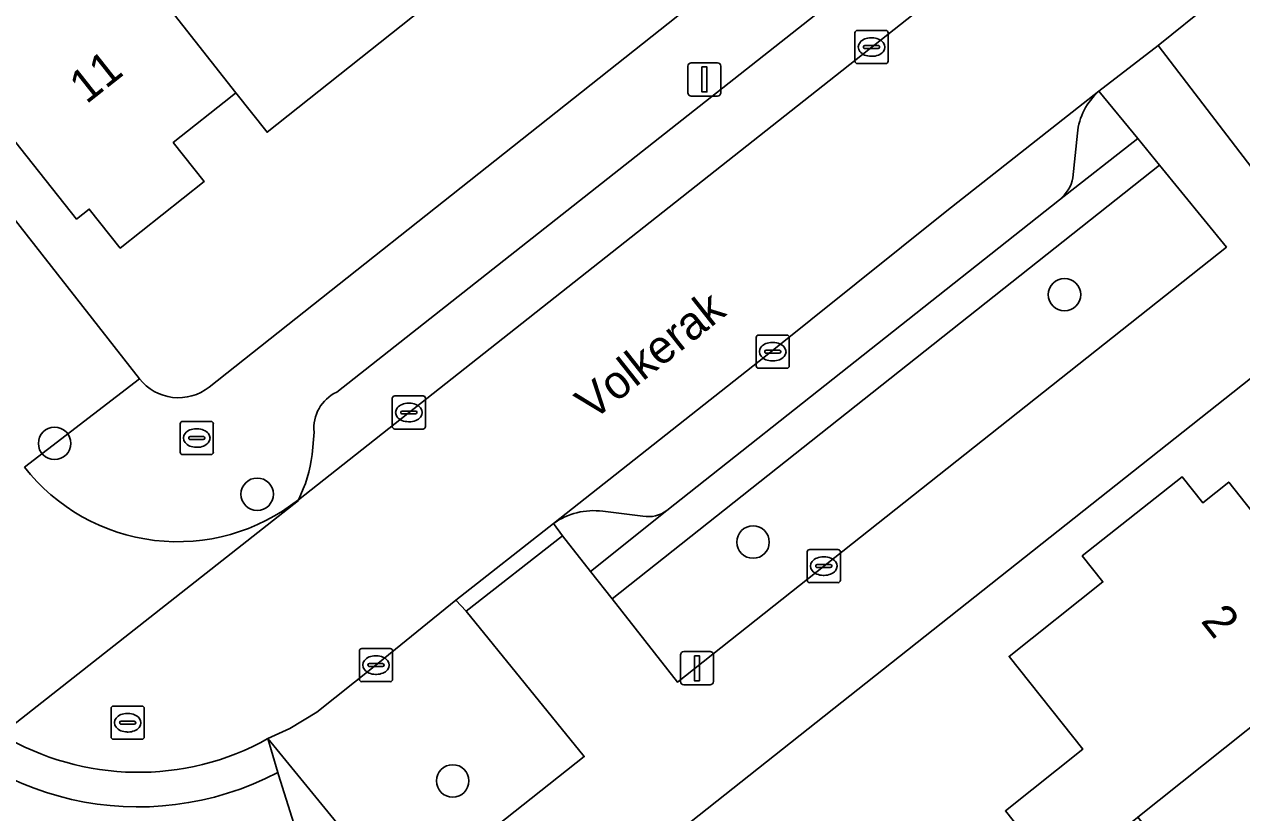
# Model space of a CAD drawing. Extents: x 157320 to 158835, y 386650 to 388491.
# Drawn here: x 157753.88 to 157790.58, y 387554.12 to 387577.88 of the extents above; entities that cross this region are included whole.
import ezdxf

# ---------------------------------------------------------------- set-up
doc = ezdxf.new("R2010")
doc.units = 0
for name, color, linetype in [('IMGEO_Boom', 7, 'Continuous'), ('IMGEO_Brandkraan', 7, 'Continuous'), ('IMGEO_Erf', 7, 'Continuous'), ('IMGEO_Groenvoorziening', 7, 'Continuous'), ('IMGEO_Kolk', 7, 'Continuous'), ('IMGEO_Lichtmast', 7, 'Continuous'), ('IMGEO_Openbare_ruimte_label', 7, 'Continuous'), ('IMGEO_Pand', 7, 'Continuous'), ('IMGEO_Pand_nummerreeks', 7, 'Continuous'), ('IMGEO_Parkeervlak_open', 7, 'Continuous'), ('IMGEO_Rijbaan_lokaal_open', 7, 'Continuous'), ('IMGEO_Rioolput', 7, 'Continuous'), ('IMGEO_Voetpad_open', 7, 'Continuous')]:
    doc.layers.add(name, color=color, linetype=linetype)

msp = doc.modelspace()

# ---------------------------------------------------------------- linework, layer by layer
at = {"layer": 'IMGEO_Boom'}
for centre in [(157785.243, 387569.733), (157754.793, 387565.25), (157760.903, 387563.717), (157775.853, 387562.275), (157766.797, 387555.076)]:
    msp.add_circle(centre, 0.489, dxfattribs=at)
at = {"layer": 'IMGEO_Brandkraan'}
for p, q in [((157758.579, 387564.985), (157758.579, 387565.837)), ((157758.654, 387565.911), (157759.506, 387565.911)), ((157759.067, 387565.691), (157759.092, 387565.691)), ((157759.58, 387565.837), (157759.58, 387564.985)), ((157758.838, 387565.405), (157758.838, 387565.417)), ((157759.276, 387565.368), (157758.878, 387565.368)), ((157758.881, 387565.454), (157759.279, 387565.454)), ((157759.322, 387565.417), (157759.322, 387565.405)), ((157759.09, 387565.131), (157759.065, 387565.131)), ((157759.506, 387564.911), (157758.654, 387564.911))]:
    msp.add_line(p, q, dxfattribs=at)
for points in [[(157758.579, 387564.985), (157758.579, 387565.837)], [(157758.654, 387565.911), (157759.506, 387565.911)], [(157759.58, 387565.837), (157759.58, 387564.985)], [(157759.506, 387564.911), (157758.654, 387564.911)]]:
    msp.add_lwpolyline(points, dxfattribs=at)
for centre, radius, start, end in [((157758.656, 387565.835), 0.0765, 91.552, 178.448), ((157758.656, 387565.835), 0.0765, 91.552, 178.448), ((157759.504, 387565.835), 0.0765, 1.552, 88.448), ((157759.504, 387565.835), 0.0765, 1.552, 88.448), ((157758.878, 387565.414), 0.0403, 85.8775, 175.7526), ((157758.875, 387565.404), 0.0366, 178.938, 274.7102), ((157759.279, 387565.411), 0.043, 264.8664, 352.4533), ((157759.283, 387565.416), 0.0386, 1.7309, 96.639), ((157758.656, 387564.987), 0.0765, 181.552, 268.448), ((157758.656, 387564.987), 0.0765, 181.552, 268.448), ((157759.504, 387564.987), 0.0765, 271.552, 358.448), ((157759.504, 387564.987), 0.0765, 271.552, 358.448)]:
    msp.add_arc(centre, radius, start, end, dxfattribs=at)
for centre, major_axis, ratio, start_param, end_param in [((157759.066, 387565.411), (-0.387, 0.002), 0.722429, 4.712389, 7.853982), ((157759.091, 387565.411), (-0.39, 0.002), 0.717154, 1.570796, 4.712389)]:
    msp.add_ellipse(centre, major_axis=major_axis, ratio=ratio, start_param=start_param, end_param=end_param, dxfattribs=at)
at = {"layer": 'IMGEO_Erf'}
for points in [[(157759.456, 387566.947), (157792.41, 387593.054), (157792.165, 387594.133), (157787.221, 387615.937)], [(157746.825, 387598.27), (157748.803, 387594.545), (157750.781, 387590.82), (157747.881, 387589.28), (157745.903, 387593.005), (157740.984, 387590.338), (157738.98, 387594.079), (157737.93, 387593.521), (157739.961, 387589.687), (157740.98, 387588.074), (157749.094, 387577.728), (157757.353, 387567.196)], [(157765.88, 387578.337), (157761.199, 387574.628), (157760.263, 387575.817), (157760.151, 387575.728), (157758.372, 387574.319), (157759.303, 387573.143), (157756.772, 387571.138), (157755.841, 387572.314), (157755.457, 387572.01), (157750.22, 387578.62)], [(157791.002, 387541.473), (157789.25, 387543.684), (157790.894, 387544.991), (157788.916, 387547.487), (157791.179, 387549.284), (157787.453, 387553.986), (157787.431, 387553.968), (157785.097, 387552.11), (157785.008, 387552.222), (157783.461, 387554.172), (157785.795, 387556.03), (157783.574, 387558.83), (157786.402, 387561.074), (157785.78, 387561.857), (157788.788, 387564.244), (157789.41, 387563.46), (157790.193, 387564.082), (157794.04, 387559.231)]]:
    msp.add_lwpolyline(points, dxfattribs=at)
msp.add_lwpolyline([(157819.244, 387513.872), (157824.278, 387517.873), (157829.287, 387521.854), (157827.412, 387524.212), (157792.348, 387568.39), (157742.039, 387528.565), (157744.071, 387526.007), (157755.546, 387511.564), (157757.331, 387512.983), (157759.693, 387514.861), (157761.245, 387516.095), (157763.827, 387518.148), (157766.927, 387514.234), (157764.333, 387512.18), (157762.786, 387510.955), (157760.42, 387509.082), (157758.638, 387507.671), (157762.365, 387502.98), (157760.625, 387501.492), (157769.911, 387489.771), (157777.254, 387480.504), (157788.46, 387489.409), (157801.788, 387500), (157809.599, 387506.206)], close=True, dxfattribs=at)
msp.add_arc((157758.529, 387568.12), 1.495, 218.1607, 308.3343, dxfattribs=at)
at = {"layer": 'IMGEO_Groenvoorziening'}
for points in [[(157788.067, 387577.241), (157791.741, 387572.442), (157795.011, 387575.033), (157798.266, 387577.68), (157797.002, 387584.02), (157796.409, 387583.828), (157796.266, 387583.697), (157791.26, 387579.821)], [(157773.57, 387558.056), (157790.125, 387571.168), (157788.109, 387573.632), (157771.601, 387560.567)], [(157761.225, 387556.351), (157765.248, 387551.437), (157770.763, 387555.81), (157767.202, 387560.196), (157766.892, 387560.528), (157764.379, 387558.484), (157762.696, 387557.144), (157761.883, 387556.651)]]:
    msp.add_lwpolyline(points, close=True, dxfattribs=at)
for points in [[(157785.088, 387572.591), (157787.453, 387574.435), (157786.283, 387575.865)], [(157785.631, 387574.6), (157785.499, 387573.259)], [(157769.833, 387562.834), (157770.111, 387562.468), (157770.954, 387561.392), (157773.253, 387563.23)], [(157772.533, 387563.057), (157771.32, 387563.205)]]:
    msp.add_lwpolyline(points, dxfattribs=at)
for centre, radius, start, end in [((157787.577, 387574.397), 1.957, 131.4105, 174.0549), ((157784.349, 387573.506), 1.176, 308.9174, 347.8772), ((157771.046, 387561.138), 2.085, 82.4513, 125.5668), ((157772.702, 387563.94), 0.899, 259.1864, 307.8351)]:
    msp.add_arc(centre, radius, start, end, dxfattribs=at)
at = {"layer": 'IMGEO_Kolk'}
for p, q in [((157778.925, 387576.771), (157778.925, 387577.623)), ((157779, 387577.697), (157779.852, 387577.697)), ((157779.413, 387577.477), (157779.438, 387577.477)), ((157779.926, 387577.623), (157779.926, 387576.771)), ((157779.184, 387577.191), (157779.184, 387577.203)), ((157779.622, 387577.154), (157779.224, 387577.154)), ((157779.227, 387577.24), (157779.625, 387577.24)), ((157779.668, 387577.203), (157779.668, 387577.191)), ((157779.852, 387576.697), (157779, 387576.697)), ((157779.436, 387576.917), (157779.411, 387576.917)), ((157775.945, 387567.588), (157775.945, 387568.44)), ((157776.02, 387568.514), (157776.872, 387568.514)), ((157776.433, 387568.294), (157776.458, 387568.294)), ((157776.946, 387568.44), (157776.946, 387567.588)), ((157776.204, 387568.008), (157776.204, 387568.02)), ((157776.642, 387567.971), (157776.244, 387567.971)), ((157776.247, 387568.057), (157776.645, 387568.057)), ((157776.688, 387568.02), (157776.688, 387568.008)), ((157776.872, 387567.514), (157776.02, 387567.514)), ((157776.456, 387567.734), (157776.431, 387567.734)), ((157764.975, 387565.756), (157764.975, 387566.608)), ((157765.05, 387566.682), (157765.902, 387566.682)), ((157765.463, 387566.462), (157765.488, 387566.462)), ((157765.976, 387566.608), (157765.976, 387565.756)), ((157765.234, 387566.176), (157765.234, 387566.188)), ((157765.672, 387566.139), (157765.274, 387566.139)), ((157765.277, 387566.225), (157765.675, 387566.225)), ((157765.718, 387566.188), (157765.718, 387566.176)), ((157765.902, 387565.682), (157765.05, 387565.682)), ((157765.486, 387565.902), (157765.461, 387565.902)), ((157777.56, 387562.052), (157778.412, 387562.052)), ((157777.485, 387561.126), (157777.485, 387561.978)), ((157777.973, 387561.832), (157777.998, 387561.832)), ((157778.486, 387561.978), (157778.486, 387561.126)), ((157777.744, 387561.546), (157777.744, 387561.558)), ((157778.182, 387561.509), (157777.784, 387561.509)), ((157777.787, 387561.595), (157778.185, 387561.595)), ((157778.228, 387561.558), (157778.228, 387561.546)), ((157778.412, 387561.052), (157777.56, 387561.052)), ((157777.996, 387561.272), (157777.971, 387561.272)), ((157763.984, 387558.142), (157763.984, 387558.994)), ((157764.059, 387559.068), (157764.911, 387559.068)), ((157764.472, 387558.848), (157764.497, 387558.848)), ((157764.985, 387558.994), (157764.985, 387558.142)), ((157764.243, 387558.562), (157764.243, 387558.574)), ((157764.681, 387558.525), (157764.283, 387558.525)), ((157764.286, 387558.611), (157764.684, 387558.611)), ((157764.727, 387558.574), (157764.727, 387558.562)), ((157764.911, 387558.068), (157764.059, 387558.068)), ((157764.495, 387558.288), (157764.47, 387558.288))]:
    msp.add_line(p, q, dxfattribs=at)
for points in [[(157778.925, 387576.771), (157778.925, 387577.623)], [(157779, 387577.697), (157779.852, 387577.697)], [(157779.926, 387577.623), (157779.926, 387576.771)], [(157779.852, 387576.697), (157779, 387576.697)], [(157775.945, 387567.588), (157775.945, 387568.44)], [(157776.02, 387568.514), (157776.872, 387568.514)], [(157776.946, 387568.44), (157776.946, 387567.588)], [(157776.872, 387567.514), (157776.02, 387567.514)], [(157764.975, 387565.756), (157764.975, 387566.608)], [(157765.05, 387566.682), (157765.902, 387566.682)], [(157765.976, 387566.608), (157765.976, 387565.756)], [(157765.902, 387565.682), (157765.05, 387565.682)], [(157777.56, 387562.052), (157778.412, 387562.052)], [(157777.485, 387561.126), (157777.485, 387561.978)], [(157778.486, 387561.978), (157778.486, 387561.126)], [(157778.412, 387561.052), (157777.56, 387561.052)], [(157763.984, 387558.142), (157763.984, 387558.994)], [(157764.059, 387559.068), (157764.911, 387559.068)], [(157764.985, 387558.994), (157764.985, 387558.142)], [(157764.911, 387558.068), (157764.059, 387558.068)]]:
    msp.add_lwpolyline(points, dxfattribs=at)
for centre, radius, start, end in [((157779.002, 387577.621), 0.0765, 91.552, 178.448), ((157779.002, 387577.621), 0.0765, 91.552, 178.448), ((157779.85, 387577.621), 0.0765, 1.552, 88.448), ((157779.85, 387577.621), 0.0765, 1.552, 88.448), ((157779.224, 387577.2), 0.0403, 85.8775, 175.7526), ((157779.221, 387577.19), 0.0366, 178.938, 274.7102), ((157779.625, 387577.197), 0.043, 264.8664, 352.4533), ((157779.629, 387577.202), 0.0386, 1.7309, 96.639), ((157779.002, 387576.773), 0.0765, 181.552, 268.448), ((157779.002, 387576.773), 0.0765, 181.552, 268.448), ((157779.85, 387576.773), 0.0765, 271.552, 358.448), ((157779.85, 387576.773), 0.0765, 271.552, 358.448), ((157776.022, 387568.438), 0.0765, 91.552, 178.448), ((157776.022, 387568.438), 0.0765, 91.552, 178.448), ((157776.87, 387568.438), 0.0765, 1.552, 88.448), ((157776.87, 387568.438), 0.0765, 1.552, 88.448), ((157776.244, 387568.017), 0.0403, 85.8775, 175.7526), ((157776.241, 387568.007), 0.0366, 178.938, 274.7102), ((157776.645, 387568.014), 0.043, 264.8664, 352.4533), ((157776.649, 387568.019), 0.0386, 1.7309, 96.639), ((157776.022, 387567.59), 0.0765, 181.552, 268.448), ((157776.022, 387567.59), 0.0765, 181.552, 268.448), ((157776.87, 387567.59), 0.0765, 271.552, 358.448), ((157776.87, 387567.59), 0.0765, 271.552, 358.448), ((157765.052, 387566.606), 0.0765, 91.552, 178.448), ((157765.052, 387566.606), 0.0765, 91.552, 178.448), ((157765.9, 387566.606), 0.0765, 1.552, 88.448), ((157765.9, 387566.606), 0.0765, 1.552, 88.448), ((157765.274, 387566.185), 0.0403, 85.8775, 175.7526), ((157765.271, 387566.175), 0.0366, 178.938, 274.7102), ((157765.675, 387566.182), 0.043, 264.8664, 352.4533), ((157765.679, 387566.187), 0.0386, 1.7309, 96.639), ((157765.052, 387565.758), 0.0765, 181.552, 268.448), ((157765.052, 387565.758), 0.0765, 181.552, 268.448), ((157765.9, 387565.758), 0.0765, 271.552, 358.448), ((157765.9, 387565.758), 0.0765, 271.552, 358.448), ((157777.562, 387561.976), 0.0765, 91.552, 178.448), ((157777.562, 387561.976), 0.0765, 91.552, 178.448), ((157778.41, 387561.976), 0.0765, 1.552, 88.448), ((157778.41, 387561.976), 0.0765, 1.552, 88.448), ((157777.784, 387561.555), 0.0403, 85.8775, 175.7526), ((157777.781, 387561.545), 0.0366, 178.938, 274.7102), ((157778.185, 387561.552), 0.043, 264.8664, 352.4533), ((157778.189, 387561.557), 0.0386, 1.7309, 96.639), ((157777.562, 387561.128), 0.0765, 181.552, 268.448), ((157777.562, 387561.128), 0.0765, 181.552, 268.448), ((157778.41, 387561.128), 0.0765, 271.552, 358.448), ((157778.41, 387561.128), 0.0765, 271.552, 358.448), ((157764.061, 387558.992), 0.0765, 91.552, 178.448), ((157764.061, 387558.992), 0.0765, 91.552, 178.448), ((157764.909, 387558.992), 0.0765, 1.552, 88.448), ((157764.909, 387558.992), 0.0765, 1.552, 88.448), ((157764.283, 387558.571), 0.0403, 85.8775, 175.7526), ((157764.28, 387558.561), 0.0366, 178.938, 274.7102), ((157764.684, 387558.568), 0.043, 264.8664, 352.4533), ((157764.688, 387558.573), 0.0386, 1.7309, 96.639), ((157764.061, 387558.144), 0.0765, 181.552, 268.448), ((157764.061, 387558.144), 0.0765, 181.552, 268.448), ((157764.909, 387558.144), 0.0765, 271.552, 358.448), ((157764.909, 387558.144), 0.0765, 271.552, 358.448)]:
    msp.add_arc(centre, radius, start, end, dxfattribs=at)
for centre, major_axis, ratio, start_param, end_param in [((157779.412, 387577.197), (-0.387, 0.002), 0.722429, 4.712389, 7.853982), ((157779.437, 387577.197), (-0.39, 0.002), 0.717154, 1.570796, 4.712389), ((157776.432, 387568.014), (-0.387, 0.002), 0.722429, 4.712389, 7.853982), ((157776.457, 387568.014), (-0.39, 0.002), 0.717154, 1.570796, 4.712389), ((157765.462, 387566.182), (-0.387, 0.002), 0.722429, 4.712389, 7.853982), ((157765.487, 387566.182), (-0.39, 0.002), 0.717154, 1.570796, 4.712389), ((157777.972, 387561.552), (-0.387, 0.002), 0.722429, 4.712389, 7.853982), ((157777.997, 387561.552), (-0.39, 0.002), 0.717154, 1.570796, 4.712389), ((157764.471, 387558.568), (-0.387, 0.002), 0.722429, 4.712389, 7.853982), ((157764.496, 387558.568), (-0.39, 0.002), 0.717154, 1.570796, 4.712389)]:
    msp.add_ellipse(centre, major_axis=major_axis, ratio=ratio, start_param=start_param, end_param=end_param, dxfattribs=at)
at = {"layer": 'IMGEO_Lichtmast'}
for p, q in [((157773.991, 387576.721), (157774.781, 387576.721)), ((157774.781, 387576.721), (157773.991, 387576.721)), ((157773.891, 387575.821), (157773.891, 387576.621)), ((157773.891, 387576.621), (157773.891, 387575.821)), ((157774.881, 387576.621), (157774.881, 387575.821)), ((157774.881, 387575.821), (157774.881, 387576.621)), ((157774.781, 387575.721), (157773.991, 387575.721)), ((157773.991, 387575.721), (157774.781, 387575.721)), ((157773.666, 387558.072), (157773.666, 387558.872)), ((157773.666, 387558.872), (157773.666, 387558.072)), ((157773.766, 387558.972), (157774.556, 387558.972)), ((157774.556, 387558.972), (157773.766, 387558.972)), ((157774.656, 387558.872), (157774.656, 387558.072)), ((157774.656, 387558.072), (157774.656, 387558.872)), ((157774.556, 387557.972), (157773.766, 387557.972)), ((157773.766, 387557.972), (157774.556, 387557.972))]:
    msp.add_line(p, q, dxfattribs=at)
for points in [[(157774.311, 387576.596), (157774.461, 387576.596), (157774.461, 387575.846), (157774.311, 387575.846), (157774.311, 387576.596)], [(157774.086, 387558.847), (157774.236, 387558.847), (157774.236, 387558.097), (157774.086, 387558.097), (157774.086, 387558.847)]]:
    msp.add_lwpolyline(points, dxfattribs=at)
for centre, start, end in [((157773.991, 387576.621), 90, 180), ((157773.991, 387576.621), 90, 180), ((157774.781, 387576.621), 0, 90), ((157774.781, 387576.621), 360, 90), ((157773.991, 387575.821), 180, 270), ((157773.991, 387575.821), 180, 270), ((157774.781, 387575.821), 270, 0), ((157774.781, 387575.821), 270, 0), ((157773.766, 387558.872), 90, 180), ((157773.766, 387558.872), 90, 180), ((157774.556, 387558.872), 0, 90), ((157774.556, 387558.872), 360, 90), ((157773.766, 387558.072), 180, 270), ((157773.766, 387558.072), 180, 270), ((157774.556, 387558.072), 270, 0), ((157774.556, 387558.072), 270, 0)]:
    msp.add_arc(centre, 0.1, start, end, dxfattribs=at)
at = {"layer": 'IMGEO_Pand'}
for points in [[(157760.626, 387585.007), (157756.156, 387581.465), (157755.945, 387581.298), (157760.263, 387575.817), (157761.199, 387574.628), (157765.88, 387578.337)], [(157755.945, 387581.298), (157755.044, 387582.442), (157754.139, 387581.725), (157750.22, 387578.62), (157755.457, 387572.01), (157755.841, 387572.314), (157756.772, 387571.138), (157759.303, 387573.143), (157758.372, 387574.319), (157760.151, 387575.728), (157760.263, 387575.817)], [(157790.193, 387564.082), (157789.41, 387563.46), (157788.788, 387564.244), (157785.78, 387561.857), (157786.402, 387561.074), (157783.574, 387558.83), (157785.795, 387556.03), (157783.461, 387554.172), (157785.008, 387552.222), (157785.097, 387552.11), (157787.431, 387553.968), (157787.453, 387553.986), (157794.04, 387559.231)], [(157791.179, 387549.284), (157797.776, 387554.523), (157794.04, 387559.231), (157787.453, 387553.986)]]:
    msp.add_lwpolyline(points, close=True, dxfattribs=at)
at = {"layer": 'IMGEO_Parkeervlak_open'}
for points in [[(157762.143, 387563.549), (157790.324, 387585.8)], [(157786.584, 387585.154), (157763.299, 387566.796)], [(157786.283, 387575.865), (157781.696, 387572.263), (157776.23, 387567.88), (157769.833, 387562.834)], [(157785.499, 387573.259), (157785.631, 387574.6)], [(157773.253, 387563.23), (157785.088, 387572.591)], [(157762.617, 387565.589), (157762.555, 387564.915)], [(157771.32, 387563.205), (157772.533, 387563.057)]]:
    msp.add_lwpolyline(points, dxfattribs=at)
for centre, radius, start, end in [((157787.577, 387574.397), 1.957, 131.4105, 174.0549), ((157784.349, 387573.506), 1.176, 308.9174, 347.8772), ((157763.817, 387565.707), 1.206, 115.4393, 185.6246), ((157758.623, 387565.356), 3.957, 332.8286, 353.6037), ((157771.046, 387561.138), 2.085, 82.4513, 125.5668), ((157772.702, 387563.94), 0.899, 259.1864, 307.8351)]:
    msp.add_arc(centre, radius, start, end, dxfattribs=at)
at = {"layer": 'IMGEO_Rijbaan_lokaal_open'}
for points in [[(157847.531, 387601.774), (157838.502, 387600.061), (157823.212, 387597.114), (157808.967, 387594.489), (157804.065, 387593.562), (157792.988, 387587.904), (157790.324, 387585.8), (157762.143, 387563.549), (157762.145, 387563.532), (157753.185, 387556.476)], [(157761.225, 387556.351), (157761.883, 387556.651), (157762.696, 387557.144), (157764.379, 387558.484), (157766.892, 387560.528), (157769.833, 387562.834), (157776.23, 387567.88), (157781.696, 387572.263), (157786.283, 387575.865), (157788.067, 387577.241), (157791.26, 387579.821), (157796.266, 387583.697), (157796.409, 387583.828)], [(157753.185, 387556.476), (157762.145, 387563.532), (157762.143, 387563.549)]]:
    msp.add_lwpolyline(points, dxfattribs=at)
for centre, radius, start, end in [((157758.504, 387568.16), 5.874, 218.1152, 308.2856), ((157757.313, 387563.372), 8.038, 239.0954, 299.1232)]:
    msp.add_arc(centre, radius, start, end, dxfattribs=at)
at = {"layer": 'IMGEO_Rioolput'}
for p, q in [((157756.497, 387556.404), (157756.497, 387557.256)), ((157756.572, 387557.33), (157757.424, 387557.33)), ((157757.498, 387557.256), (157757.498, 387556.404)), ((157756.799, 387556.873), (157757.197, 387556.873)), ((157756.985, 387557.11), (157757.01, 387557.11)), ((157756.756, 387556.824), (157756.756, 387556.836)), ((157757.194, 387556.787), (157756.796, 387556.787)), ((157757.008, 387556.55), (157756.983, 387556.55)), ((157757.24, 387556.836), (157757.24, 387556.824)), ((157757.424, 387556.33), (157756.572, 387556.33))]:
    msp.add_line(p, q, dxfattribs=at)
for points in [[(157756.497, 387556.404), (157756.497, 387557.256)], [(157756.572, 387557.33), (157757.424, 387557.33)], [(157757.498, 387557.256), (157757.498, 387556.404)], [(157757.424, 387556.33), (157756.572, 387556.33)]]:
    msp.add_lwpolyline(points, dxfattribs=at)
for centre, radius, start, end in [((157756.574, 387557.254), 0.0765, 91.552, 178.448), ((157756.574, 387557.254), 0.0765, 91.552, 178.448), ((157757.422, 387557.254), 0.0765, 1.552, 88.448), ((157757.422, 387557.254), 0.0765, 1.552, 88.448), ((157756.796, 387556.833), 0.0403, 85.8775, 175.7526), ((157757.201, 387556.835), 0.0386, 1.7309, 96.639), ((157756.793, 387556.823), 0.0366, 178.938, 274.7102), ((157757.197, 387556.83), 0.043, 264.8664, 352.4533), ((157756.574, 387556.406), 0.0765, 181.552, 268.448), ((157756.574, 387556.406), 0.0765, 181.552, 268.448), ((157757.422, 387556.406), 0.0765, 271.552, 358.448), ((157757.422, 387556.406), 0.0765, 271.552, 358.448)]:
    msp.add_arc(centre, radius, start, end, dxfattribs=at)
for centre, major_axis, ratio, start_param, end_param in [((157756.984, 387556.83), (-0.387, 0.002), 0.722429, 4.712389, 7.853982), ((157757.009, 387556.83), (-0.39, 0.002), 0.717154, 1.570796, 4.712389)]:
    msp.add_ellipse(centre, major_axis=major_axis, ratio=ratio, start_param=start_param, end_param=end_param, dxfattribs=at)
at = {"layer": 'IMGEO_Voetpad_open'}
for points in [[(157753.882, 387564.534), (157757.353, 387567.196), (157749.094, 387577.728), (157740.98, 387588.074), (157739.961, 387589.687), (157737.93, 387593.521), (157737.92, 387593.54), (157737.199, 387594.901), (157737.182, 387594.934), (157705.212, 387655.297)], [(157794.686, 387592.742), (157794.251, 387594.621), (157792.165, 387594.133), (157792.41, 387593.054), (157759.456, 387566.947)], [(157763.299, 387566.796), (157786.584, 387585.154)], [(157791.741, 387572.442), (157788.067, 387577.241), (157786.283, 387575.865), (157787.453, 387574.435), (157788.109, 387573.632), (157790.125, 387571.168), (157773.57, 387558.056), (157771.601, 387560.567), (157770.954, 387561.392), (157770.111, 387562.468), (157767.202, 387560.196), (157770.763, 387555.81), (157765.248, 387551.437), (157761.225, 387556.351), (157761.523, 387555.33), (157761.544, 387555.262), (157762.004, 387553.788)], [(157742.039, 387528.565), (157792.348, 387568.39)], [(157757.353, 387567.196), (157753.882, 387564.534)], [(157762.555, 387564.915), (157762.617, 387565.589)], [(157761.523, 387555.33), (157761.225, 387556.351)], [(157761.12, 387553.441), (157762.004, 387553.788), (157761.544, 387555.262), (157761.523, 387555.33)]]:
    msp.add_lwpolyline(points, dxfattribs=at)
for points in [[(157787.453, 387574.435), (157785.088, 387572.591), (157773.253, 387563.23), (157770.954, 387561.392), (157771.601, 387560.567), (157788.109, 387573.632)], [(157770.111, 387562.468), (157769.833, 387562.834), (157766.892, 387560.528), (157767.202, 387560.196)]]:
    msp.add_lwpolyline(points, close=True, dxfattribs=at)
for centre, radius, start, end in [((157758.529, 387568.12), 1.495, 218.1607, 308.3343), ((157763.817, 387565.707), 1.206, 115.4393, 185.6246), ((157758.623, 387565.356), 3.957, 332.8286, 353.6037), ((157758.504, 387568.16), 5.874, 218.1152, 308.2856), ((157757.315, 387563.357), 9.063, 216.744, 297.6647), ((157757.315, 387563.357), 9.063, 216.744, 297.6647), ((157757.313, 387563.372), 8.038, 239.0954, 299.1232)]:
    msp.add_arc(centre, radius, start, end, dxfattribs=at)

# ---------------------------------------------------------------- texts
at = {"layer": 'IMGEO_Openbare_ruimte_label'}
msp.add_text('Volkerak', height=1, rotation=38.3825, dxfattribs=at).set_placement((157771.013, 387565.91))
at = {"layer": 'IMGEO_Pand_nummerreeks'}
for s, rotation, p in [('11', 38.3824, (157755.752, 387575.458)), ('2', 308.4395, (157789.33, 387559.889))]:
    msp.add_text(s, height=1, rotation=rotation, dxfattribs=at).set_placement(p)

doc.saveas('drawing.dxf')
